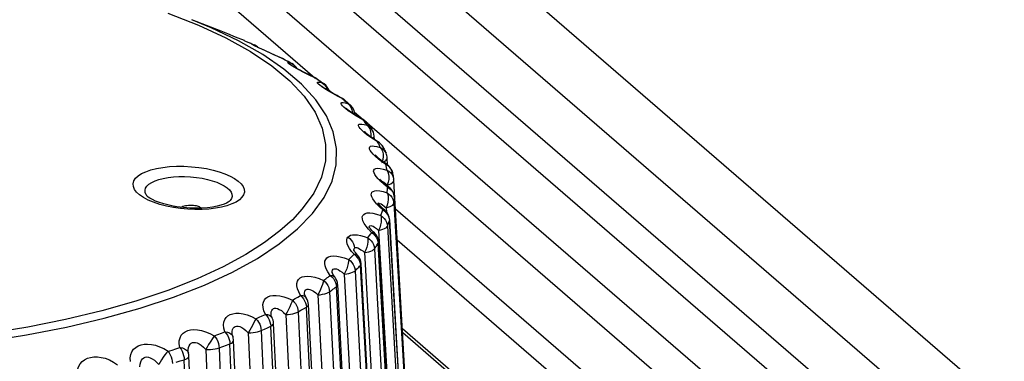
# Model space of a CAD drawing. Header units: millimetres. Extents: x -2579 to 1363, y -329 to 2298.
# Tile 274 of 280: x 1196.49 to 1209.51, y 1201.31 to 1205.82. Entities that reach past the tile are written whole.
import ezdxf

# ---------------------------------------------------------------- set-up
doc = ezdxf.new("R2010")
doc.units = ezdxf.units.MM
doc.header["$LTSCALE"] = 30.734
doc.layers.get('0').update_dxf_attribs({"linetype": 'CONTINUOUS'})

msp = doc.modelspace()

# ---------------------------------------------------------------- linework, layer by layer
at = {"color": 2}
for p, q in [((1218.289, 1193.124), (1184.716, 1222.107)), ((1216.127, 1192.787), (1182.554, 1221.77)), ((1184.256, 1221.586), (1217.83, 1192.603)), ((1183.005, 1220.617), (1214.177, 1193.707)), ((1183.04, 1220.034), (1200.391, 1205.055)), ((1198.447, 1205.909), (1198.85, 1205.751)), ((1198.85, 1205.751), (1199.214, 1205.582)), ((1199.214, 1205.582), (1199.539, 1205.402)), ((1199.459, 1205.547), (1199.461, 1205.546)), ((1199.461, 1205.546), (1199.459, 1205.547)), ((1199.505, 1205.528), (1199.502, 1205.529)), ((1199.549, 1205.509), (1199.524, 1205.519)), ((1199.588, 1205.491), (1199.592, 1205.489)), ((1199.588, 1205.491), (1199.619, 1205.473)), ((1199.619, 1205.473), (1199.634, 1205.46)), ((1199.705, 1205.426), (1199.702, 1205.427)), ((1199.98, 1205.171), (1199.702, 1205.362)), ((1199.962, 1205.31), (1199.96, 1205.311)), ((1199.962, 1205.31), (1199.972, 1205.305)), ((1200, 1205.29), (1199.962, 1205.31)), ((1200.038, 1205.269), (1200, 1205.29)), ((1200.075, 1205.249), (1200.038, 1205.269)), ((1200.075, 1205.249), (1200.087, 1205.243)), ((1200.128, 1205.204), (1200.139, 1205.184)), ((1200.214, 1204.971), (1199.98, 1205.171)), ((1200.229, 1205.136), (1200.183, 1205.16)), ((1200.28, 1205.11), (1200.229, 1205.136)), ((1200.395, 1205.054), (1200.392, 1205.056)), ((1200.395, 1205.054), (1200.416, 1205.043)), ((1200.411, 1205.043), (1200.395, 1205.054)), ((1200.489, 1204.989), (1200.473, 1205)), ((1200.511, 1204.92), (1200.48, 1204.941)), ((1200.547, 1204.897), (1200.511, 1204.92)), ((1200.59, 1204.871), (1200.547, 1204.897)), ((1200.576, 1204.895), (1200.625, 1204.853)), ((1200.751, 1204.783), (1200.692, 1204.814)), ((1200.751, 1204.783), (1200.749, 1204.786)), ((1200.764, 1204.772), (1200.751, 1204.783)), ((1200.826, 1204.715), (1200.849, 1204.703)), ((1200.826, 1204.715), (1200.85, 1204.694)), ((1200.849, 1204.703), (1200.866, 1204.689)), ((1200.85, 1204.694), (1200.869, 1204.666)), ((1200.874, 1204.594), (1200.834, 1204.621)), ((1200.92, 1204.564), (1200.874, 1204.594)), ((1200.888, 1204.597), (1200.888, 1204.589)), ((1200.917, 1204.601), (1201.029, 1204.504)), ((1201.028, 1204.5), (1201.029, 1204.503)), ((1201.028, 1204.5), (1201.051, 1204.487)), ((1201.037, 1204.489), (1201.028, 1204.5)), ((1201.043, 1204.44), (1201.083, 1204.43)), ((1201.081, 1204.459), (1213.591, 1193.66)), ((1201.04, 1204.337), (1201.012, 1204.362)), ((1201.076, 1204.308), (1201.04, 1204.337)), ((1201.118, 1204.276), (1201.076, 1204.308)), ((1201.167, 1204.243), (1201.118, 1204.276)), ((1201.119, 1204.379), (1201.129, 1204.346)), ((1201.127, 1204.399), (1201.141, 1204.383)), ((1201.129, 1204.346), (1201.133, 1204.309)), ((1201.133, 1204.309), (1201.131, 1204.271)), ((1201.222, 1204.208), (1201.167, 1204.243)), ((1201.222, 1204.208), (1201.227, 1204.211)), ((1201.228, 1204.196), (1201.222, 1204.208)), ((1201.256, 1204.136), (1201.251, 1204.148)), ((1201.267, 1204.176), (1201.284, 1204.155)), ((1201.284, 1204.155), (1201.294, 1204.139)), ((1201.293, 1204.05), (1201.294, 1204.014)), ((1201.29, 1203.975), (1201.279, 1203.938)), ((1201.279, 1203.938), (1201.302, 1203.947)), ((1201.331, 1203.91), (1201.279, 1203.947)), ((1201.294, 1204.014), (1201.29, 1203.975)), ((1201.348, 1203.993), (1201.348, 1203.996)), ((1201.354, 1203.609), (1201.305, 1203.648)), ((1201.325, 1203.66), (1201.35, 1203.638)), ((1201.35, 1203.638), (1201.376, 1203.647)), ((1201.35, 1203.638), (1201.351, 1203.625)), ((1201.43, 1203.729), (1201.433, 1203.716)), ((1198.158, 1203.511), (1198.146, 1203.54)), ((1198.167, 1203.498), (1198.158, 1203.511)), ((1199.27, 1203.433), (1199.258, 1203.42)), ((1201.245, 1203.349), (1201.208, 1203.388)), ((1201.228, 1203.38), (1201.229, 1203.388)), ((1201.436, 1203.398), (1201.777, 1197.546)), ((1201.444, 1203.472), (1201.444, 1203.475)), ((1201.755, 1198.173), (1201.444, 1203.472)), ((1198.615, 1203.328), (1198.522, 1203.341)), ((1201.291, 1203.309), (1201.245, 1203.349)), ((1201.309, 1203.36), (1201.336, 1203.337)), ((1201.336, 1203.337), (1201.363, 1203.345)), ((1201.336, 1203.337), (1201.339, 1203.283)), ((1201.367, 1203.223), (1201.376, 1203.196)), ((1201.376, 1203.196), (1201.38, 1203.168)), ((1201.38, 1203.168), (1201.381, 1203.178)), ((1201.721, 1197.317), (1201.38, 1203.168)), ((1201.101, 1203.055), (1201.068, 1203.094)), ((1201.142, 1203.012), (1201.101, 1203.055)), ((1201.207, 1203.062), (1201.235, 1203.038)), ((1201.235, 1203.038), (1201.571, 1197.174)), ((1201.351, 1203.094), (1201.687, 1197.23)), ((1201.217, 1202.923), (1201.225, 1202.896)), ((1201.225, 1202.896), (1201.229, 1202.868)), ((1201.565, 1197.004), (1201.229, 1202.868)), ((1201.481, 1202.914), (1211.445, 1194.311)), ((1200.909, 1202.723), (1200.877, 1202.762)), ((1200.909, 1202.723), (1200.932, 1202.704)), ((1200.91, 1202.796), (1200.915, 1202.805)), ((1201, 1202.784), (1201.024, 1202.767)), ((1201.024, 1202.767), (1201.049, 1202.745)), ((1201.049, 1202.745), (1201.377, 1196.868)), ((1201.18, 1202.796), (1201.507, 1196.92)), ((1200.932, 1202.704), (1200.952, 1202.682)), ((1200.99, 1202.604), (1200.994, 1202.576)), ((1200.626, 1202.515), (1200.634, 1202.525)), ((1200.78, 1202.46), (1201.096, 1196.572)), ((1200.924, 1202.506), (1201.239, 1196.618)), ((1201.322, 1196.7), (1200.994, 1202.576)), ((1200.594, 1202.444), (1200.617, 1202.424)), ((1200.617, 1202.424), (1200.636, 1202.402)), ((1200.641, 1202.436), (1200.655, 1202.423)), ((1200.672, 1202.322), (1200.676, 1202.294)), ((1200.254, 1202.195), (1200.254, 1202.213)), ((1200.586, 1202.227), (1200.887, 1196.327)), ((1200.992, 1196.406), (1200.676, 1202.294)), ((1200.095, 1202.116), (1200.131, 1202.137)), ((1200.131, 1202.137), (1200.167, 1202.157)), ((1200.167, 1202.157), (1200.202, 1202.178)), ((1200.272, 1202.154), (1200.277, 1202.148)), ((1200.432, 1202.186), (1200.732, 1196.287)), ((1200.17, 1201.962), (1200.207, 1201.983)), ((1200.17, 1201.962), (1200.453, 1196.052)), ((1200.207, 1201.983), (1200.243, 1202.004)), ((1200.243, 1202.004), (1200.279, 1202.025)), ((1200.58, 1196.126), (1200.279, 1202.025)), ((1199.611, 1201.871), (1199.653, 1201.89)), ((1199.653, 1201.89), (1199.695, 1201.91)), ((1199.695, 1201.91), (1199.736, 1201.929)), ((1199.813, 1201.902), (1199.824, 1201.887)), ((1200.007, 1201.927), (1200.289, 1196.017)), ((1199.108, 1201.663), (1199.155, 1201.681)), ((1199.155, 1201.681), (1199.201, 1201.699)), ((1199.51, 1201.686), (1199.771, 1195.766)), ((1199.681, 1201.714), (1199.724, 1201.734)), ((1199.681, 1201.714), (1199.942, 1195.794)), ((1199.724, 1201.734), (1199.766, 1201.753)), ((1199.766, 1201.753), (1199.808, 1201.773)), ((1200.09, 1195.863), (1199.808, 1201.773)), ((1199.061, 1201.646), (1199.044, 1201.623)), ((1199.061, 1201.646), (1199.108, 1201.663)), ((1199.22, 1201.522), (1199.267, 1201.54)), ((1199.528, 1195.62), (1199.267, 1201.54)), ((1199.3, 1201.649), (1199.304, 1201.641)), ((1198.449, 1201.442), (1198.501, 1201.458)), ((1198.501, 1201.458), (1198.552, 1201.474)), ((1198.552, 1201.474), (1198.604, 1201.49)), ((1198.71, 1201.437), (1198.72, 1201.415)), ((1198.716, 1201.434), (1198.717, 1201.461)), ((1198.947, 1201.465), (1199.185, 1195.536)), ((1199.125, 1201.486), (1199.172, 1201.504)), ((1199.125, 1201.486), (1199.362, 1195.557)), ((1199.172, 1201.504), (1199.22, 1201.522)), ((1198.364, 1201.33), (1198.325, 1201.266)), ((1198.558, 1201.297), (1198.611, 1201.313)), ((1198.611, 1201.313), (1198.662, 1201.329)), ((1198.9, 1195.4), (1198.662, 1201.329))]:
    msp.add_line(p, q, dxfattribs=at)
at = {"color": 7}
for p, q in [((1216.914, 1192.578), (1183.34, 1221.561)), ((1199.151, 1205.671), (1198.763, 1205.823)), ((1199.238, 1205.636), (1199.151, 1205.671)), ((1199.461, 1205.546), (1199.505, 1205.528)), ((1199.505, 1205.528), (1199.549, 1205.509)), ((1199.549, 1205.509), (1199.592, 1205.489)), ((1199.69, 1205.433), (1199.649, 1205.452)), ((1199.721, 1205.419), (1199.69, 1205.433)), ((1199.755, 1205.403), (1199.721, 1205.419)), ((1199.811, 1205.377), (1199.755, 1205.403)), ((1199.851, 1205.359), (1199.811, 1205.377)), ((1199.912, 1205.332), (1199.851, 1205.359)), ((1199.96, 1205.311), (1199.912, 1205.332)), ((1199.972, 1205.305), (1200.011, 1205.285)), ((1200.011, 1205.285), (1200.049, 1205.264)), ((1200.049, 1205.264), (1200.087, 1205.243)), ((1200.375, 1205.064), (1200.348, 1205.077)), ((1200.392, 1205.056), (1200.375, 1205.064)), ((1200.416, 1205.043), (1200.432, 1205.032)), ((1200.432, 1205.032), (1200.449, 1205.021)), ((1200.497, 1204.987), (1200.513, 1204.976)), ((1200.853, 1204.701), (1200.866, 1204.689)), ((1201.131, 1204.396), (1201.141, 1204.383)), ((1201.179, 1204.241), (1201.176, 1204.286)), ((1201.353, 1203.903), (1201.348, 1203.996)), ((1201.777, 1197.861), (1201.435, 1203.7)), ((1198.167, 1203.498), (1198.167, 1203.498)), ((1201.372, 1203.609), (1201.372, 1203.609)), ((1201.788, 1197.61), (1201.444, 1203.475)), ((1201.457, 1203.326), (1212.101, 1194.137)), ((1201.723, 1197.324), (1201.381, 1203.178)), ((1201.57, 1197.021), (1201.234, 1202.885)), ((1200.91, 1202.774), (1200.907, 1202.78)), ((1201.332, 1196.722), (1201.004, 1202.599)), ((1201.009, 1196.434), (1200.693, 1202.322)), ((1200.606, 1196.16), (1200.305, 1202.059)), ((1199.812, 1201.919), (1199.811, 1201.924)), ((1199.824, 1201.887), (1199.825, 1201.887)), ((1200.127, 1195.902), (1199.845, 1201.812)), ((1209.222, 1195.113), (1201.55, 1201.737)), ((1209.114, 1195.159), (1201.553, 1201.686)), ((1199.298, 1201.662), (1199.297, 1201.669)), ((1199.304, 1201.641), (1199.304, 1201.641)), ((1199.577, 1195.664), (1199.316, 1201.584)), ((1198.717, 1201.428), (1198.716, 1201.434)), ((1198.72, 1201.416), (1198.717, 1201.428)), ((1198.72, 1201.415), (1198.72, 1201.415)), ((1198.962, 1195.448), (1198.725, 1201.377))]:
    msp.add_line(p, q, dxfattribs=at)
at = {"color": 2}
for points in [[(1199.702, 1205.362), (1199.381, 1205.545), (1199.019, 1205.717), (1198.763, 1205.823)], [(1199.664, 1205.445), (1199.632, 1205.46), (1199.605, 1205.473), (1199.584, 1205.484), (1199.569, 1205.493), (1199.561, 1205.498), (1199.561, 1205.499), (1199.57, 1205.497), (1199.588, 1205.491)], [(1199.539, 1205.402), (1199.821, 1205.213), (1200.058, 1205.016)], [(1199.794, 1205.385), (1199.745, 1205.407), (1199.721, 1205.419)], [(1199.962, 1205.31), (1199.903, 1205.336), (1199.847, 1205.361), (1199.794, 1205.385)], [(1200.108, 1205.201), (1200.08, 1205.217), (1200.058, 1205.231), (1200.042, 1205.243), (1200.032, 1205.252), (1200.03, 1205.257), (1200.036, 1205.258), (1200.051, 1205.256), (1200.075, 1205.249)], [(1200.075, 1205.249), (1200.104, 1205.23), (1200.128, 1205.204)], [(1200.183, 1205.16), (1200.142, 1205.182), (1200.108, 1205.201)], [(1200.395, 1205.054), (1200.335, 1205.083), (1200.28, 1205.11)], [(1200.058, 1205.016), (1200.249, 1204.812), (1200.393, 1204.603), (1200.488, 1204.39), (1200.534, 1204.175), (1200.531, 1203.959), (1200.478, 1203.743), (1200.376, 1203.531), (1200.225, 1203.322)], [(1200.362, 1203.264), (1200.514, 1203.475), (1200.618, 1203.689), (1200.673, 1203.906), (1200.679, 1204.123), (1200.635, 1204.34), (1200.543, 1204.554), (1200.402, 1204.765), (1200.214, 1204.971)], [(1200.473, 1205), (1200.458, 1205.011), (1200.442, 1205.022), (1200.426, 1205.033), (1200.411, 1205.043)], [(1200.48, 1204.941), (1200.457, 1204.958), (1200.439, 1204.973), (1200.428, 1204.985), (1200.424, 1204.994), (1200.427, 1204.999), (1200.439, 1205), (1200.459, 1204.997), (1200.489, 1204.989)], [(1200.489, 1204.989), (1200.511, 1204.978), (1200.513, 1204.976)], [(1200.489, 1204.989), (1200.515, 1204.969), (1200.537, 1204.942)], [(1200.537, 1204.942), (1200.553, 1204.91), (1200.557, 1204.893)], [(1200.692, 1204.814), (1200.639, 1204.843), (1200.59, 1204.871)], [(1200.776, 1204.668), (1200.757, 1204.686), (1200.744, 1204.701), (1200.738, 1204.714), (1200.739, 1204.723), (1200.748, 1204.728), (1200.765, 1204.728)], [(1200.751, 1204.783), (1200.774, 1204.771), (1200.787, 1204.761)], [(1200.826, 1204.715), (1200.814, 1204.727), (1200.802, 1204.738), (1200.789, 1204.749), (1200.777, 1204.761), (1200.764, 1204.772)], [(1200.765, 1204.728), (1200.791, 1204.724), (1200.826, 1204.715)], [(1200.834, 1204.621), (1200.802, 1204.646), (1200.776, 1204.668)], [(1200.869, 1204.666), (1200.882, 1204.633), (1200.888, 1204.597)], [(1201.028, 1204.5), (1200.971, 1204.533), (1200.92, 1204.564)], [(1200.977, 1204.404), (1200.969, 1204.419), (1200.969, 1204.432), (1200.975, 1204.441)], [(1200.975, 1204.441), (1200.989, 1204.445), (1201.012, 1204.445), (1201.043, 1204.44)], [(1201.083, 1204.43), (1201.074, 1204.441), (1201.065, 1204.453), (1201.056, 1204.465), (1201.047, 1204.477), (1201.037, 1204.489)], [(1201.051, 1204.487), (1201.072, 1204.47), (1201.081, 1204.46)], [(1201.083, 1204.43), (1201.107, 1204.416), (1201.127, 1204.399)], [(1201.083, 1204.43), (1201.103, 1204.408), (1201.119, 1204.379)], [(1201.012, 1204.362), (1200.991, 1204.385), (1200.977, 1204.404)], [(1201.159, 1204.255), (1201.17, 1204.266), (1201.175, 1204.278), (1201.176, 1204.286)], [(1201.195, 1204.015), (1201.164, 1204.045), (1201.141, 1204.072), (1201.124, 1204.095), (1201.115, 1204.114), (1201.113, 1204.13), (1201.117, 1204.143), (1201.129, 1204.151), (1201.148, 1204.155), (1201.176, 1204.154), (1201.212, 1204.148), (1201.256, 1204.136)], [(1201.222, 1204.208), (1201.246, 1204.194), (1201.267, 1204.176)], [(1201.251, 1204.148), (1201.245, 1204.16), (1201.24, 1204.172), (1201.234, 1204.184), (1201.228, 1204.196)], [(1201.279, 1203.947), (1201.233, 1203.982), (1201.195, 1204.015)], [(1201.256, 1204.136), (1201.281, 1204.121), (1201.302, 1204.103), (1201.319, 1204.082), (1201.333, 1204.058)], [(1201.256, 1204.136), (1201.273, 1204.113), (1201.286, 1204.084), (1201.293, 1204.05)], [(1198.019, 1203.727), (1198.054, 1203.759), (1198.099, 1203.789), (1198.156, 1203.815), (1198.222, 1203.838), (1198.297, 1203.857), (1198.379, 1203.872), (1198.468, 1203.882), (1198.562, 1203.887), (1198.659, 1203.887), (1198.759, 1203.881), (1198.857, 1203.871), (1198.956, 1203.855)], [(1201.302, 1203.947), (1201.321, 1203.958), (1201.335, 1203.969), (1201.344, 1203.981), (1201.348, 1203.993)], [(1201.331, 1203.91), (1201.339, 1203.912), (1201.342, 1203.912)], [(1201.331, 1203.91), (1201.355, 1203.895), (1201.377, 1203.876)], [(1201.345, 1203.836), (1201.343, 1203.849), (1201.341, 1203.861), (1201.338, 1203.873), (1201.336, 1203.885), (1201.334, 1203.898), (1201.331, 1203.91)], [(1198.956, 1203.855), (1199.044, 1203.836), (1199.126, 1203.814), (1199.202, 1203.787), (1199.27, 1203.757), (1199.329, 1203.725), (1199.378, 1203.691), (1199.415, 1203.655), (1199.442, 1203.619), (1199.456, 1203.582), (1199.458, 1203.545), (1199.448, 1203.51), (1199.426, 1203.476)], [(1201.23, 1203.719), (1201.203, 1203.75), (1201.185, 1203.778), (1201.174, 1203.801), (1201.169, 1203.821), (1201.172, 1203.837), (1201.181, 1203.849), (1201.198, 1203.857), (1201.223, 1203.86), (1201.256, 1203.858), (1201.296, 1203.85), (1201.345, 1203.836)], [(1201.345, 1203.836), (1201.369, 1203.821), (1201.39, 1203.802), (1201.408, 1203.78), (1201.422, 1203.756), (1201.43, 1203.729)], [(1201.345, 1203.836), (1201.358, 1203.813), (1201.367, 1203.784), (1201.371, 1203.75), (1201.369, 1203.713)], [(1201.377, 1203.876), (1201.394, 1203.854), (1201.408, 1203.83)], [(1201.408, 1203.83), (1201.417, 1203.804), (1201.417, 1203.801)], [(1198.123, 1203.473), (1198.072, 1203.508), (1198.033, 1203.544), (1198.005, 1203.581), (1197.99, 1203.619), (1197.987, 1203.656), (1197.997, 1203.692), (1198.019, 1203.727)], [(1198.146, 1203.54), (1198.144, 1203.569), (1198.152, 1203.597), (1198.169, 1203.624)], [(1198.169, 1203.624), (1198.196, 1203.649), (1198.232, 1203.673), (1198.276, 1203.694), (1198.327, 1203.712), (1198.386, 1203.726), (1198.45, 1203.738), (1198.519, 1203.746), (1198.592, 1203.75), (1198.668, 1203.75), (1198.745, 1203.747), (1198.823, 1203.739), (1198.9, 1203.727)], [(1198.9, 1203.727), (1198.969, 1203.713), (1199.034, 1203.695), (1199.093, 1203.675), (1199.147, 1203.652), (1199.193, 1203.627), (1199.231, 1203.601), (1199.261, 1203.573), (1199.282, 1203.544), (1199.293, 1203.516), (1199.295, 1203.487), (1199.287, 1203.459), (1199.27, 1203.433)], [(1201.305, 1203.648), (1201.264, 1203.684), (1201.23, 1203.719)], [(1201.259, 1203.685), (1201.261, 1203.692), (1201.266, 1203.695)], [(1201.266, 1203.695), (1201.274, 1203.694), (1201.287, 1203.687), (1201.304, 1203.676), (1201.325, 1203.66)], [(1201.369, 1203.713), (1201.363, 1203.675), (1201.35, 1203.638)], [(1201.376, 1203.647), (1201.397, 1203.656), (1201.415, 1203.667)], [(1201.415, 1203.667), (1201.427, 1203.679), (1201.433, 1203.69), (1201.435, 1203.7)], [(1201.208, 1203.388), (1201.179, 1203.423), (1201.158, 1203.455), (1201.144, 1203.484), (1201.138, 1203.508), (1201.139, 1203.527), (1201.147, 1203.543), (1201.162, 1203.555), (1201.184, 1203.562), (1201.213, 1203.564), (1201.251, 1203.561), (1201.295, 1203.551), (1201.346, 1203.535)], [(1201.346, 1203.535), (1201.348, 1203.548), (1201.35, 1203.56), (1201.351, 1203.572), (1201.352, 1203.584), (1201.353, 1203.597), (1201.354, 1203.609)], [(1201.346, 1203.535), (1201.371, 1203.519), (1201.392, 1203.499), (1201.41, 1203.477), (1201.424, 1203.452), (1201.432, 1203.425), (1201.436, 1203.398)], [(1201.346, 1203.535), (1201.356, 1203.512), (1201.362, 1203.482), (1201.363, 1203.448), (1201.358, 1203.411)], [(1201.354, 1203.609), (1201.366, 1203.611), (1201.372, 1203.609)], [(1201.354, 1203.609), (1201.379, 1203.593), (1201.4, 1203.573)], [(1201.4, 1203.573), (1201.418, 1203.551), (1201.431, 1203.526)], [(1201.431, 1203.526), (1201.44, 1203.5), (1201.444, 1203.472)], [(1198.257, 1203.41), (1198.185, 1203.44), (1198.123, 1203.473)], [(1198.522, 1203.341), (1198.427, 1203.36), (1198.339, 1203.383), (1198.257, 1203.41)], [(1198.621, 1203.344), (1198.621, 1203.345), (1198.632, 1203.351), (1198.645, 1203.357), (1198.661, 1203.362), (1198.679, 1203.367), (1198.699, 1203.37), (1198.72, 1203.372), (1198.741, 1203.373), (1198.763, 1203.373), (1198.784, 1203.371)], [(1198.784, 1203.371), (1198.802, 1203.369), (1198.819, 1203.366), (1198.834, 1203.362), (1198.848, 1203.358), (1198.86, 1203.353), (1198.87, 1203.347), (1198.878, 1203.341), (1198.884, 1203.334), (1198.884, 1203.333)], [(1199.293, 1203.388), (1199.228, 1203.365), (1199.155, 1203.346)], [(1199.426, 1203.476), (1199.393, 1203.444), (1199.348, 1203.414), (1199.293, 1203.388)], [(1201.229, 1203.388), (1201.233, 1203.395), (1201.24, 1203.398), (1201.252, 1203.396), (1201.267, 1203.389), (1201.286, 1203.377), (1201.309, 1203.36)], [(1201.358, 1203.411), (1201.35, 1203.374), (1201.336, 1203.337)], [(1201.363, 1203.345), (1201.387, 1203.354), (1201.407, 1203.364), (1201.422, 1203.374), (1201.432, 1203.386), (1201.436, 1203.398)], [(1201.436, 1203.398), (1201.438, 1203.41), (1201.44, 1203.422), (1201.441, 1203.435), (1201.442, 1203.447), (1201.443, 1203.46), (1201.444, 1203.472)], [(1189.228, 1201.891), (1189.723, 1201.772), (1190.244, 1201.667), (1190.788, 1201.579), (1191.349, 1201.508), (1191.926, 1201.453), (1192.512, 1201.417), (1193.106, 1201.398), (1193.701, 1201.397), (1194.296, 1201.414), (1194.884, 1201.449), (1195.463, 1201.501), (1196.029, 1201.571), (1196.577, 1201.657), (1197.103, 1201.76), (1197.605, 1201.878), (1198.079, 1202.011), (1198.521, 1202.157), (1198.929, 1202.317), (1199.3, 1202.488), (1199.63, 1202.669), (1199.919, 1202.86), (1200.163, 1203.059), (1200.362, 1203.264)], [(1200.225, 1203.322), (1200.095, 1203.18), (1199.928, 1203.032), (1199.725, 1202.879), (1199.478, 1202.721), (1199.178, 1202.558), (1198.832, 1202.398), (1198.445, 1202.246), (1198.021, 1202.104), (1197.571, 1201.975), (1197.093, 1201.861), (1196.593, 1201.76), (1196.071, 1201.675), (1195.533, 1201.606), (1194.982, 1201.552), (1194.421, 1201.515), (1193.853, 1201.494), (1193.283, 1201.49), (1192.715, 1201.503), (1192.151, 1201.532), (1191.596, 1201.578), (1191.053, 1201.641), (1190.526, 1201.719), (1190.018, 1201.812)], [(1199.155, 1203.346), (1199.075, 1203.332), (1198.989, 1203.321), (1198.898, 1203.316), (1198.804, 1203.315), (1198.709, 1203.319), (1198.615, 1203.328)], [(1201.068, 1203.094), (1201.044, 1203.131), (1201.028, 1203.164), (1201.02, 1203.192), (1201.019, 1203.216), (1201.025, 1203.236), (1201.038, 1203.251), (1201.058, 1203.263), (1201.084, 1203.269), (1201.119, 1203.27), (1201.16, 1203.265), (1201.208, 1203.253), (1201.262, 1203.236)], [(1201.262, 1203.236), (1201.268, 1203.212), (1201.27, 1203.182), (1201.268, 1203.148), (1201.261, 1203.112), (1201.25, 1203.074), (1201.235, 1203.038)], [(1201.262, 1203.236), (1201.267, 1203.248), (1201.272, 1203.26), (1201.277, 1203.272), (1201.282, 1203.284), (1201.286, 1203.297), (1201.291, 1203.309)], [(1201.262, 1203.236), (1201.286, 1203.219), (1201.308, 1203.198), (1201.325, 1203.175), (1201.338, 1203.149), (1201.347, 1203.122), (1201.351, 1203.094)], [(1201.291, 1203.309), (1201.307, 1203.31), (1201.317, 1203.306)], [(1201.291, 1203.309), (1201.315, 1203.292), (1201.336, 1203.271)], [(1201.336, 1203.271), (1201.354, 1203.248), (1201.367, 1203.223)], [(1201.111, 1203.075), (1201.111, 1203.083), (1201.114, 1203.094), (1201.12, 1203.1), (1201.13, 1203.103), (1201.144, 1203.1), (1201.161, 1203.093), (1201.182, 1203.08), (1201.207, 1203.062)], [(1201.351, 1203.094), (1201.356, 1203.107), (1201.361, 1203.119), (1201.366, 1203.131), (1201.371, 1203.144), (1201.376, 1203.156), (1201.38, 1203.168)], [(1200.829, 1202.951), (1200.844, 1202.964), (1200.864, 1202.974), (1200.889, 1202.98), (1200.92, 1202.981), (1200.956, 1202.979), (1200.997, 1202.971), (1201.043, 1202.958), (1201.092, 1202.941)], [(1201.092, 1202.941), (1201.101, 1202.953), (1201.109, 1202.965), (1201.118, 1202.976), (1201.126, 1202.988), (1201.134, 1203), (1201.142, 1203.012)], [(1201.142, 1203.012), (1201.161, 1203.013), (1201.176, 1203.007), (1201.179, 1203.005)], [(1201.142, 1203.012), (1201.166, 1202.994), (1201.186, 1202.973)], [(1201.186, 1202.973), (1201.204, 1202.949), (1201.217, 1202.923)], [(1201.235, 1203.038), (1201.264, 1203.045), (1201.29, 1203.053), (1201.312, 1203.062), (1201.33, 1203.072), (1201.343, 1203.083), (1201.351, 1203.094)], [(1200.877, 1202.762), (1200.851, 1202.798), (1200.832, 1202.832), (1200.82, 1202.863), (1200.814, 1202.89), (1200.813, 1202.914), (1200.818, 1202.934), (1200.829, 1202.951)], [(1200.829, 1202.951), (1200.852, 1202.932), (1200.873, 1202.911), (1200.889, 1202.886), (1200.902, 1202.86), (1200.911, 1202.833), (1200.915, 1202.805)], [(1201.092, 1202.941), (1201.094, 1202.917), (1201.093, 1202.886), (1201.088, 1202.853), (1201.078, 1202.817), (1201.066, 1202.78), (1201.049, 1202.745)], [(1201.092, 1202.941), (1201.116, 1202.923), (1201.137, 1202.901), (1201.154, 1202.877), (1201.167, 1202.851), (1201.176, 1202.824), (1201.18, 1202.796)], [(1201.18, 1202.796), (1201.188, 1202.808), (1201.197, 1202.82), (1201.205, 1202.832), (1201.213, 1202.844), (1201.221, 1202.856), (1201.229, 1202.868)], [(1201.229, 1202.868), (1201.234, 1202.88), (1201.234, 1202.885)], [(1200.839, 1202.654), (1200.851, 1202.665), (1200.863, 1202.677), (1200.875, 1202.688), (1200.886, 1202.7), (1200.898, 1202.711), (1200.909, 1202.723)], [(1200.907, 1202.773), (1200.907, 1202.783), (1200.91, 1202.796)], [(1200.909, 1202.723), (1200.931, 1202.723), (1200.95, 1202.716), (1200.957, 1202.71)], [(1200.915, 1202.805), (1200.922, 1202.811), (1200.933, 1202.813), (1200.945, 1202.812)], [(1200.945, 1202.812), (1200.961, 1202.807), (1200.98, 1202.797), (1201, 1202.784)], [(1201.049, 1202.745), (1201.079, 1202.75), (1201.107, 1202.757), (1201.132, 1202.765), (1201.153, 1202.775), (1201.169, 1202.785), (1201.18, 1202.796)], [(1200.594, 1202.444), (1200.563, 1202.489), (1200.541, 1202.531), (1200.528, 1202.569), (1200.523, 1202.603), (1200.525, 1202.631), (1200.535, 1202.655), (1200.551, 1202.674), (1200.573, 1202.688), (1200.602, 1202.697), (1200.638, 1202.701), (1200.68, 1202.699), (1200.728, 1202.691), (1200.781, 1202.676), (1200.839, 1202.654)], [(1200.839, 1202.654), (1200.837, 1202.63), (1200.833, 1202.6), (1200.824, 1202.566), (1200.812, 1202.531), (1200.798, 1202.494), (1200.78, 1202.46)], [(1200.839, 1202.654), (1200.862, 1202.635), (1200.882, 1202.613), (1200.899, 1202.588), (1200.911, 1202.561), (1200.92, 1202.534), (1200.924, 1202.506)], [(1200.952, 1202.682), (1200.969, 1202.658), (1200.982, 1202.631), (1200.99, 1202.604)], [(1200.994, 1202.576), (1201.002, 1202.587), (1201.004, 1202.599)], [(1200.621, 1202.479), (1200.622, 1202.5), (1200.626, 1202.515)], [(1200.634, 1202.525), (1200.645, 1202.531), (1200.66, 1202.532), (1200.677, 1202.529), (1200.699, 1202.52), (1200.723, 1202.505), (1200.751, 1202.486), (1200.78, 1202.46)], [(1200.78, 1202.46), (1200.812, 1202.464), (1200.841, 1202.469), (1200.868, 1202.477), (1200.891, 1202.485), (1200.91, 1202.495), (1200.924, 1202.506)], [(1200.924, 1202.506), (1200.936, 1202.517), (1200.947, 1202.529), (1200.959, 1202.541), (1200.971, 1202.552), (1200.982, 1202.564), (1200.994, 1202.576)], [(1200.202, 1202.178), (1200.177, 1202.225), (1200.16, 1202.267), (1200.152, 1202.306), (1200.153, 1202.339), (1200.161, 1202.368), (1200.176, 1202.391), (1200.196, 1202.41), (1200.223, 1202.423), (1200.256, 1202.431), (1200.295, 1202.433), (1200.341, 1202.43), (1200.391, 1202.419), (1200.446, 1202.402), (1200.506, 1202.378)], [(1200.506, 1202.378), (1200.5, 1202.354), (1200.492, 1202.324), (1200.48, 1202.291), (1200.465, 1202.256), (1200.45, 1202.22), (1200.432, 1202.186)], [(1200.506, 1202.378), (1200.521, 1202.389), (1200.536, 1202.4), (1200.551, 1202.411), (1200.565, 1202.422), (1200.58, 1202.433), (1200.594, 1202.444)], [(1200.506, 1202.378), (1200.527, 1202.358), (1200.547, 1202.335), (1200.562, 1202.31), (1200.574, 1202.283), (1200.582, 1202.255), (1200.586, 1202.227)], [(1200.594, 1202.444), (1200.62, 1202.443), (1200.641, 1202.436)], [(1200.636, 1202.402), (1200.652, 1202.376), (1200.664, 1202.35), (1200.672, 1202.322)], [(1200.676, 1202.294), (1200.687, 1202.305), (1200.693, 1202.316), (1200.693, 1202.322)], [(1200.254, 1202.213), (1200.258, 1202.233), (1200.265, 1202.247), (1200.275, 1202.257), (1200.288, 1202.263), (1200.305, 1202.264), (1200.325, 1202.259), (1200.348, 1202.25), (1200.373, 1202.234), (1200.402, 1202.213), (1200.432, 1202.186)], [(1200.432, 1202.186), (1200.463, 1202.189), (1200.494, 1202.194), (1200.522, 1202.2), (1200.548, 1202.208), (1200.569, 1202.217), (1200.586, 1202.227)], [(1200.586, 1202.227), (1200.601, 1202.238), (1200.616, 1202.249), (1200.631, 1202.26), (1200.646, 1202.271), (1200.661, 1202.283), (1200.676, 1202.294)], [(1199.736, 1201.929), (1199.716, 1201.976), (1199.705, 1202.019), (1199.703, 1202.058), (1199.71, 1202.092), (1199.723, 1202.12), (1199.743, 1202.143), (1199.768, 1202.16), (1199.799, 1202.172), (1199.836, 1202.179), (1199.878, 1202.18), (1199.926, 1202.174), (1199.979, 1202.162), (1200.035, 1202.142), (1200.095, 1202.116)], [(1200.095, 1202.116), (1200.085, 1202.092), (1200.073, 1202.063), (1200.059, 1202.03)], [(1200.095, 1202.116), (1200.115, 1202.095), (1200.133, 1202.072), (1200.148, 1202.046), (1200.16, 1202.018), (1200.167, 1201.99), (1200.17, 1201.962)], [(1200.202, 1202.178), (1200.23, 1202.177), (1200.254, 1202.168), (1200.272, 1202.154)], [(1200.202, 1202.178), (1200.223, 1202.158), (1200.241, 1202.135), (1200.256, 1202.109), (1200.268, 1202.081), (1200.275, 1202.054), (1200.279, 1202.025)], [(1199.201, 1201.699), (1199.187, 1201.747), (1199.182, 1201.79), (1199.186, 1201.828), (1199.198, 1201.862), (1199.216, 1201.889), (1199.241, 1201.911), (1199.27, 1201.928), (1199.305, 1201.938), (1199.345, 1201.944), (1199.39, 1201.943), (1199.441, 1201.936), (1199.495, 1201.921), (1199.552, 1201.9), (1199.611, 1201.871)], [(1199.811, 1201.924), (1199.811, 1201.937), (1199.813, 1201.961)], [(1199.813, 1201.961), (1199.82, 1201.981), (1199.829, 1201.995), (1199.842, 1202.005), (1199.857, 1202.01), (1199.875, 1202.01), (1199.897, 1202.005), (1199.921, 1201.994), (1199.948, 1201.978), (1199.977, 1201.955), (1200.007, 1201.927)], [(1200.059, 1202.03), (1200.025, 1201.96), (1200.007, 1201.927)], [(1200.007, 1201.927), (1200.039, 1201.929), (1200.07, 1201.932), (1200.1, 1201.938), (1200.127, 1201.944), (1200.151, 1201.953), (1200.17, 1201.962)], [(1200.279, 1202.025), (1200.293, 1202.036), (1200.302, 1202.046), (1200.305, 1202.057), (1200.305, 1202.059)], [(1199.583, 1201.819), (1199.547, 1201.753), (1199.529, 1201.718), (1199.51, 1201.686)], [(1199.611, 1201.871), (1199.598, 1201.848), (1199.583, 1201.819)], [(1199.611, 1201.871), (1199.63, 1201.85), (1199.647, 1201.825), (1199.661, 1201.799), (1199.671, 1201.771), (1199.678, 1201.742), (1199.681, 1201.714)], [(1199.736, 1201.929), (1199.766, 1201.926), (1199.793, 1201.917), (1199.813, 1201.902)], [(1199.736, 1201.929), (1199.755, 1201.908), (1199.772, 1201.884), (1199.787, 1201.857), (1199.797, 1201.83), (1199.804, 1201.801), (1199.808, 1201.773)], [(1199.808, 1201.773), (1199.825, 1201.783), (1199.837, 1201.793), (1199.843, 1201.804), (1199.845, 1201.812)], [(1198.604, 1201.49), (1198.596, 1201.538), (1198.597, 1201.581), (1198.607, 1201.62), (1198.624, 1201.653), (1198.647, 1201.68), (1198.676, 1201.7), (1198.709, 1201.716), (1198.747, 1201.725), (1198.79, 1201.729), (1198.838, 1201.726), (1198.89, 1201.717), (1198.945, 1201.7), (1199.002, 1201.677), (1199.061, 1201.646)], [(1199.201, 1201.699), (1199.234, 1201.695), (1199.262, 1201.684), (1199.285, 1201.669), (1199.3, 1201.649)], [(1199.201, 1201.699), (1199.219, 1201.677), (1199.235, 1201.652), (1199.248, 1201.625), (1199.257, 1201.597), (1199.264, 1201.569), (1199.267, 1201.54)], [(1199.297, 1201.669), (1199.297, 1201.673), (1199.298, 1201.703)], [(1199.298, 1201.703), (1199.303, 1201.727), (1199.312, 1201.747), (1199.324, 1201.761), (1199.338, 1201.77), (1199.356, 1201.774), (1199.376, 1201.774), (1199.398, 1201.768), (1199.424, 1201.756), (1199.451, 1201.739), (1199.48, 1201.715), (1199.51, 1201.686)], [(1199.51, 1201.686), (1199.542, 1201.686), (1199.574, 1201.689), (1199.605, 1201.693), (1199.633, 1201.698), (1199.659, 1201.706), (1199.681, 1201.714)], [(1198.717, 1201.461), (1198.721, 1201.49), (1198.729, 1201.514), (1198.74, 1201.533), (1198.754, 1201.547), (1198.771, 1201.555), (1198.79, 1201.559), (1198.811, 1201.557), (1198.835, 1201.551), (1198.861, 1201.538), (1198.889, 1201.52), (1198.918, 1201.495), (1198.947, 1201.465)], [(1199.044, 1201.623), (1199.006, 1201.563), (1198.986, 1201.53), (1198.966, 1201.496), (1198.947, 1201.465)], [(1199.061, 1201.646), (1199.078, 1201.624), (1199.093, 1201.599), (1199.106, 1201.572), (1199.115, 1201.543), (1199.122, 1201.515), (1199.125, 1201.486)], [(1199.267, 1201.54), (1199.287, 1201.549), (1199.302, 1201.559), (1199.311, 1201.57), (1199.316, 1201.58), (1199.316, 1201.584)], [(1197.95, 1201.305), (1197.949, 1201.354), (1197.955, 1201.397), (1197.971, 1201.435), (1197.993, 1201.467), (1198.021, 1201.493), (1198.055, 1201.512), (1198.091, 1201.526), (1198.132, 1201.534), (1198.178, 1201.536), (1198.228, 1201.531), (1198.281, 1201.52), (1198.336, 1201.502), (1198.392, 1201.476), (1198.449, 1201.442)], [(1198.449, 1201.442), (1198.429, 1201.42), (1198.408, 1201.393), (1198.385, 1201.363), (1198.364, 1201.33)], [(1198.449, 1201.442), (1198.464, 1201.42), (1198.478, 1201.394), (1198.489, 1201.367), (1198.498, 1201.338), (1198.503, 1201.309), (1198.506, 1201.281)], [(1198.604, 1201.49), (1198.638, 1201.485), (1198.668, 1201.473), (1198.693, 1201.457), (1198.71, 1201.437)], [(1198.604, 1201.49), (1198.62, 1201.467), (1198.634, 1201.442), (1198.645, 1201.415), (1198.654, 1201.386), (1198.66, 1201.358), (1198.662, 1201.329)], [(1198.947, 1201.465), (1198.979, 1201.464), (1199.011, 1201.465), (1199.042, 1201.468), (1199.072, 1201.472), (1199.1, 1201.479), (1199.125, 1201.486)], [(1197.247, 1201.146), (1197.252, 1201.194), (1197.265, 1201.237), (1197.285, 1201.274), (1197.313, 1201.305), (1197.345, 1201.33), (1197.382, 1201.348), (1197.422, 1201.361), (1197.466, 1201.367), (1197.513, 1201.367), (1197.564, 1201.361), (1197.618, 1201.348), (1197.673, 1201.327), (1197.728, 1201.299), (1197.782, 1201.264)], [(1198.077, 1201.237), (1198.08, 1201.271), (1198.087, 1201.301), (1198.097, 1201.324), (1198.111, 1201.343), (1198.127, 1201.356), (1198.146, 1201.364), (1198.166, 1201.366), (1198.189, 1201.364), (1198.213, 1201.356), (1198.24, 1201.343), (1198.268, 1201.323), (1198.296, 1201.298), (1198.325, 1201.266)], [(1198.662, 1201.329), (1198.685, 1201.337), (1198.703, 1201.347), (1198.716, 1201.357), (1198.723, 1201.367), (1198.725, 1201.377)]]:
    msp.add_lwpolyline(points, dxfattribs=at)
at = {"color": 7}
for points in [[(1199.459, 1205.547), (1199.343, 1205.594), (1199.238, 1205.636)], [(1199.628, 1205.463), (1199.61, 1205.471), (1199.603, 1205.475), (1199.597, 1205.478), (1199.593, 1205.48), (1199.59, 1205.482)], [(1199.649, 1205.452), (1199.638, 1205.458), (1199.628, 1205.463)], [(1200.158, 1205.174), (1200.14, 1205.184), (1200.124, 1205.193), (1200.11, 1205.201), (1200.098, 1205.208), (1200.088, 1205.214), (1200.082, 1205.219)], [(1200.348, 1205.077), (1200.322, 1205.09), (1200.296, 1205.103), (1200.27, 1205.115), (1200.246, 1205.128), (1200.222, 1205.14), (1200.199, 1205.152), (1200.178, 1205.163), (1200.158, 1205.174)], [(1200.449, 1205.021), (1200.465, 1205.01), (1200.481, 1204.998), (1200.497, 1204.987)], [(1200.589, 1204.874), (1200.568, 1204.887), (1200.549, 1204.898), (1200.531, 1204.909), (1200.516, 1204.92), (1200.503, 1204.929), (1200.493, 1204.936), (1200.486, 1204.942), (1200.482, 1204.944)], [(1200.712, 1204.806), (1200.686, 1204.82), (1200.66, 1204.833), (1200.635, 1204.847), (1200.612, 1204.861), (1200.589, 1204.874)], [(1200.75, 1204.786), (1200.739, 1204.792), (1200.712, 1204.806)], [(1200.787, 1204.761), (1200.8, 1204.749), (1200.814, 1204.737), (1200.827, 1204.725)], [(1200.827, 1204.725), (1200.84, 1204.713), (1200.853, 1204.701)], [(1200.812, 1204.645), (1200.805, 1204.651), (1200.803, 1204.653)], [(1200.935, 1204.558), (1200.911, 1204.574), (1200.888, 1204.589), (1200.867, 1204.603), (1200.849, 1204.616), (1200.833, 1204.628), (1200.821, 1204.638), (1200.812, 1204.645)], [(1201.029, 1204.503), (1201.015, 1204.511), (1200.988, 1204.527), (1200.961, 1204.542), (1200.935, 1204.558)], [(1201.081, 1204.46), (1201.092, 1204.447), (1201.102, 1204.434), (1201.112, 1204.421), (1201.122, 1204.409), (1201.131, 1204.396)], [(1201.195, 1204.23), (1201.171, 1204.246), (1201.148, 1204.262), (1201.126, 1204.277), (1201.106, 1204.292), (1201.088, 1204.307), (1201.072, 1204.32), (1201.059, 1204.331), (1201.049, 1204.34), (1201.044, 1204.346)], [(1201.227, 1204.21), (1201.22, 1204.215), (1201.195, 1204.23)], [(1201.342, 1203.911), (1201.315, 1203.93), (1201.288, 1203.95), (1201.264, 1203.968), (1201.243, 1203.985), (1201.225, 1204.001), (1201.21, 1204.015), (1201.199, 1204.027), (1201.192, 1204.035), (1201.19, 1204.038)], [(1201.294, 1204.139), (1201.301, 1204.125), (1201.307, 1204.112), (1201.314, 1204.098), (1201.32, 1204.085), (1201.327, 1204.071), (1201.333, 1204.058)], [(1201.417, 1203.801), (1201.42, 1203.787), (1201.423, 1203.772), (1201.426, 1203.758), (1201.428, 1203.744), (1201.431, 1203.73), (1201.433, 1203.716)], [(1201.372, 1203.609), (1201.35, 1203.626), (1201.326, 1203.645), (1201.305, 1203.664), (1201.287, 1203.681), (1201.272, 1203.696), (1201.261, 1203.709), (1201.255, 1203.716)], [(1198.177, 1203.487), (1198.173, 1203.492), (1198.167, 1203.497), (1198.167, 1203.498)], [(1198.543, 1203.355), (1198.535, 1203.356), (1198.462, 1203.371), (1198.394, 1203.388), (1198.334, 1203.407), (1198.283, 1203.426), (1198.241, 1203.446), (1198.209, 1203.464), (1198.186, 1203.48), (1198.177, 1203.487)], [(1199.258, 1203.42), (1199.256, 1203.419), (1199.246, 1203.411), (1199.224, 1203.399), (1199.191, 1203.385), (1199.149, 1203.371), (1199.098, 1203.358), (1199.038, 1203.347), (1198.971, 1203.338), (1198.897, 1203.333), (1198.818, 1203.331), (1198.736, 1203.334), (1198.651, 1203.34), (1198.565, 1203.351), (1198.543, 1203.355)], [(1201.317, 1203.306), (1201.299, 1203.321), (1201.279, 1203.34), (1201.261, 1203.358), (1201.247, 1203.374), (1201.236, 1203.387), (1201.228, 1203.398), (1201.225, 1203.403)], [(1201.179, 1203.005), (1201.163, 1203.021), (1201.145, 1203.039), (1201.131, 1203.056), (1201.12, 1203.07), (1201.113, 1203.082)], [(1200.957, 1202.71), (1200.941, 1202.729), (1200.927, 1202.747), (1200.917, 1202.762), (1200.91, 1202.774)], [(1200.624, 1202.474), (1200.621, 1202.481), (1200.62, 1202.483), (1200.621, 1202.479)], [(1200.655, 1202.423), (1200.653, 1202.427), (1200.639, 1202.446), (1200.629, 1202.462), (1200.624, 1202.474)], [(1200.256, 1202.188), (1200.255, 1202.193), (1200.254, 1202.196), (1200.254, 1202.195)], [(1200.277, 1202.148), (1200.27, 1202.159), (1200.261, 1202.175), (1200.257, 1202.186), (1200.256, 1202.188)], [(1199.824, 1201.887), (1199.822, 1201.891), (1199.815, 1201.908), (1199.812, 1201.919)], [(1199.304, 1201.642), (1199.301, 1201.648), (1199.298, 1201.662)]]:
    msp.add_lwpolyline(points, dxfattribs=at)
for centre, start, end in [((1199.519, 1205.325), 46.5141, 65.9694), ((1199.888, 1205.146), 62.2091, 66.6983), ((1200, 1205.086), 30.2937, 60.9436), ((1200.316, 1204.893), 56.2928, 65.0753), ((1200.409, 1204.829), 15.9689, 54.6878), ((1200.668, 1204.626), 48.8094, 63.2395), ((1200.743, 1204.558), 3.2016, 46.7356), ((1200.942, 1204.346), 39.1934, 61.1743), ((1200.996, 1204.276), 3.2876, 36.5884), ((1201.134, 1204.057), 27.0171, 58.8571), ((1201.168, 1203.985), 3.3387, 23.7939), ((1201.242, 1203.762), 12.382, 56.2617), ((1201.255, 1203.689), 3.3544, 8.5349), ((1201.264, 1203.464), 3.3544, 53.3471), ((1201.202, 1203.168), 3.3345, 50.054), ((1201.055, 1202.875), 3.2799, 46.3739), ((1200.824, 1202.589), 3.1912, 42.3435), ((1200.513, 1202.313), 3.0696, 37.9084), ((1200.126, 1202.05), 2.9167, 32.977), ((1199.665, 1201.804), 2.7341, 27.4197), ((1199.136, 1201.576), 2.524, 21.1484), ((1198.545, 1201.37), 2.2887, 14.4378)]:
    msp.add_arc(centre, 0.18, start, end, dxfattribs=at)

doc.saveas('drawing.dxf')
